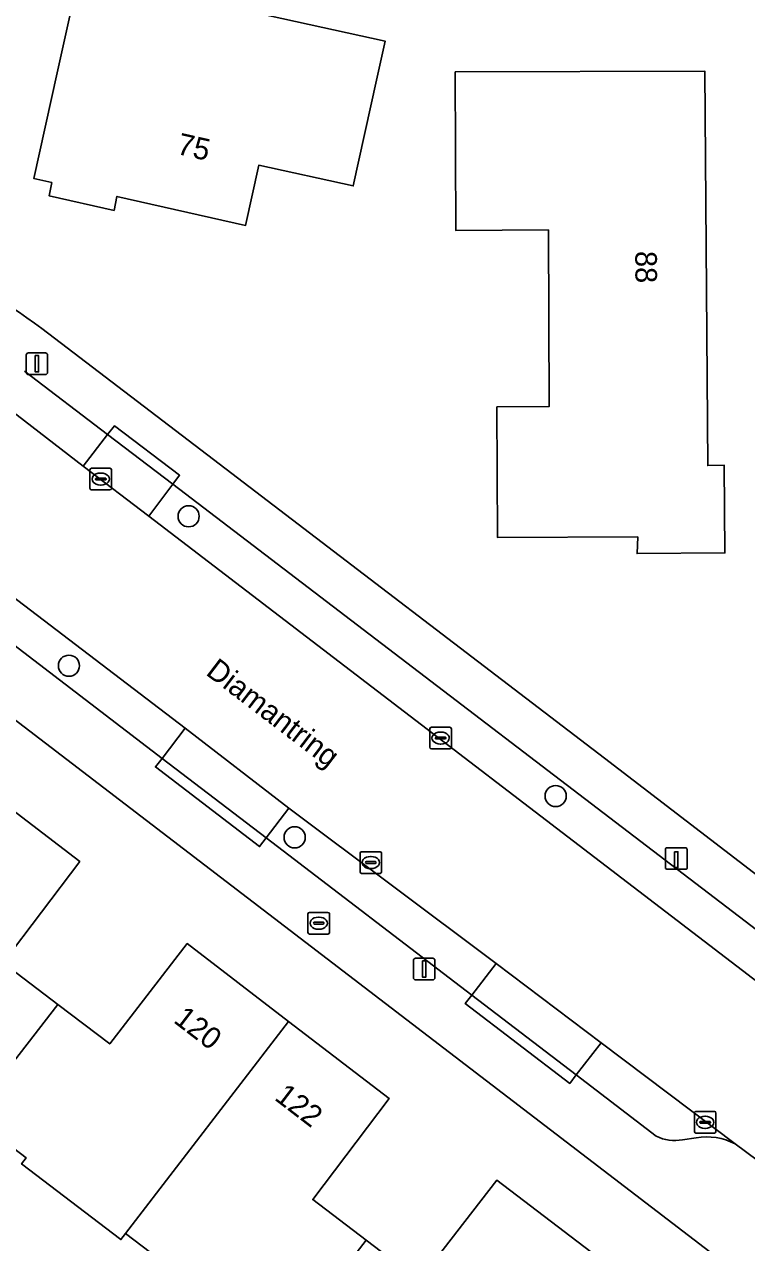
# Model space of a CAD drawing. Extents: x 159626 to 160723, y 388173 to 389416.
# Drawn here: x 160396 to 160429.4, y 388650.9 to 388707.3 of the extents above; entities that cross this region are included whole.
import ezdxf

# ---------------------------------------------------------------- set-up
doc = ezdxf.new("R2010")
doc.units = 0
for name, color, linetype in [('IMGEO_Boom', 7, 'Continuous'), ('IMGEO_Brandkraan', 7, 'Continuous'), ('IMGEO_Erf', 7, 'Continuous'), ('IMGEO_Kolk', 7, 'Continuous'), ('IMGEO_Laadpaal', 7, 'Continuous'), ('IMGEO_Lichtmast', 7, 'Continuous'), ('IMGEO_Openbare_ruimte_label', 7, 'Continuous'), ('IMGEO_Pand', 7, 'Continuous'), ('IMGEO_Pand_nummerreeks', 7, 'Continuous'), ('IMGEO_Parkeervlak_open', 7, 'Continuous'), ('IMGEO_Rijbaan_lokaal_gesloten', 7, 'Continuous'), ('IMGEO_Voetpad_open', 7, 'Continuous')]:
    doc.layers.add(name, color=color, linetype=linetype)

msp = doc.modelspace()

# ---------------------------------------------------------------- linework, layer by layer
at = {"layer": 'IMGEO_Boom'}
for centre in [(160403.592, 388684.53), (160398.054, 388677.615), (160420.577, 388671.585), (160408.499, 388669.676)]:
    msp.add_circle(centre, 0.489, dxfattribs=at)
at = {"layer": 'IMGEO_Brandkraan'}
for p, q in [((160409.114, 388665.277), (160409.114, 388666.129)), ((160409.189, 388666.203), (160410.041, 388666.203)), ((160409.373, 388665.697), (160409.373, 388665.709)), ((160409.416, 388665.746), (160409.814, 388665.746)), ((160409.602, 388665.983), (160409.627, 388665.983)), ((160409.857, 388665.709), (160409.857, 388665.697)), ((160410.115, 388666.129), (160410.115, 388665.277)), ((160410.041, 388665.203), (160409.189, 388665.203)), ((160409.811, 388665.66), (160409.413, 388665.66)), ((160409.625, 388665.423), (160409.6, 388665.423))]:
    msp.add_line(p, q, dxfattribs=at)
for points in [[(160409.114, 388665.277), (160409.114, 388666.129)], [(160409.189, 388666.203), (160410.041, 388666.203)], [(160410.115, 388666.129), (160410.115, 388665.277)], [(160410.041, 388665.203), (160409.189, 388665.203)]]:
    msp.add_lwpolyline(points, dxfattribs=at)
for centre, radius, start, end in [((160409.191, 388666.127), 0.0765, 91.552, 178.448), ((160409.191, 388666.127), 0.0765, 91.552, 178.448), ((160409.413, 388665.706), 0.0403, 85.8775, 175.7526), ((160409.41, 388665.696), 0.0366, 178.938, 274.7102), ((160409.814, 388665.703), 0.043, 264.8664, 352.4533), ((160409.818, 388665.708), 0.0386, 1.7309, 96.639), ((160410.039, 388666.127), 0.0765, 1.552, 88.448), ((160410.039, 388666.127), 0.0765, 1.552, 88.448), ((160409.191, 388665.279), 0.0765, 181.552, 268.448), ((160409.191, 388665.279), 0.0765, 181.552, 268.448), ((160410.039, 388665.279), 0.0765, 271.552, 358.448), ((160410.039, 388665.279), 0.0765, 271.552, 358.448)]:
    msp.add_arc(centre, radius, start, end, dxfattribs=at)
for centre, major_axis, ratio, start_param, end_param in [((160409.601, 388665.703), (-0.387, 0.002), 0.722429, 4.712389, 7.853982), ((160409.626, 388665.703), (-0.39, 0.002), 0.717154, 1.570796, 4.712389)]:
    msp.add_ellipse(centre, major_axis=major_axis, ratio=ratio, start_param=start_param, end_param=end_param, dxfattribs=at)
at = {"layer": 'IMGEO_Erf'}
for points in [[(160396.797, 388693.216), (160404.741, 388687.152), (160422.83, 388673.335), (160434.642, 388664.292), (160436.727, 388662.743), (160437.367, 388668.657), (160436.714, 388675.312), (160433.662, 388689.569), (160432.893, 388689.909), (160432.948, 388692.131), (160432.956, 388692.464), (160432.654, 388698.273), (160432.661, 388698.585), (160432.675, 388699.399), (160432.758, 388704.501), (160432.765, 388704.912), (160434.137, 388717.28)], [(160356.325, 388630.244), (160407.654, 388591.157), (160411.017, 388597.713), (160421.697, 388618.19), (160429.331, 388637.607), (160432.882, 388646.546), (160432.389, 388646.917), (160387.612, 388681.185)], [(160393.938, 388672.097), (160398.559, 388668.552), (160395.016, 388663.862), (160397.535, 388661.946), (160399.94, 388660.116), (160403.526, 388664.758), (160408.217, 388661.161), (160412.874, 388657.59), (160409.34, 388652.912), (160411.806, 388651.036), (160414.264, 388649.166), (160417.85, 388653.808), (160422.533, 388650.244)], [(160405.307, 388647.822), (160400.68, 388651.352), (160400.459, 388651.063), (160395.868, 388654.563), (160396.082, 388654.843), (160393.539, 388656.782)]]:
    msp.add_lwpolyline(points, dxfattribs=at)
for points in [[(160398.973, 388711.628), (160405.467, 388710.203), (160405.023, 388708.201), (160412.68, 388706.52), (160412.282, 388704.703), (160411.212, 388699.818), (160406.841, 388700.769), (160406.231, 388697.988), (160400.279, 388699.334), (160400.144, 388698.685), (160397.14, 388699.358), (160397.26, 388699.971), (160396.43, 388700.16), (160397.513, 388705.042), (160398.16, 388707.96)], [(160420.271, 388689.603), (160420.24, 388697.777), (160415.957, 388697.76), (160415.928, 388705.089), (160427.477, 388705.132), (160427.61, 388686.873), (160428.373, 388686.895), (160428.408, 388682.836), (160424.343, 388682.808), (160424.373, 388683.579), (160417.881, 388683.554), (160417.858, 388689.594)]]:
    msp.add_lwpolyline(points, close=True, dxfattribs=at)
msp.add_arc((160377.167, 388666.821), 32.894, 53.3619, 76.8764, dxfattribs=at)
at = {"layer": 'IMGEO_Kolk'}
for p, q in [((160399.028, 388685.827), (160399.028, 388686.679)), ((160399.103, 388686.753), (160399.955, 388686.753)), ((160399.516, 388686.533), (160399.541, 388686.533)), ((160400.029, 388686.679), (160400.029, 388685.827)), ((160399.287, 388686.247), (160399.287, 388686.259)), ((160399.725, 388686.21), (160399.327, 388686.21)), ((160399.33, 388686.296), (160399.728, 388686.296)), ((160399.539, 388685.973), (160399.514, 388685.973)), ((160399.771, 388686.259), (160399.771, 388686.247)), ((160399.955, 388685.753), (160399.103, 388685.753)), ((160414.752, 388673.843), (160414.752, 388674.695)), ((160414.827, 388674.769), (160415.679, 388674.769)), ((160415.753, 388674.695), (160415.753, 388673.843)), ((160415.011, 388674.263), (160415.011, 388674.275)), ((160415.449, 388674.226), (160415.051, 388674.226)), ((160415.054, 388674.312), (160415.452, 388674.312)), ((160415.24, 388674.549), (160415.265, 388674.549)), ((160415.495, 388674.275), (160415.495, 388674.263)), ((160415.679, 388673.769), (160414.827, 388673.769)), ((160415.263, 388673.989), (160415.238, 388673.989)), ((160411.523, 388668.084), (160411.523, 388668.936)), ((160411.598, 388669.01), (160412.45, 388669.01)), ((160411.782, 388668.504), (160411.782, 388668.516)), ((160411.825, 388668.553), (160412.223, 388668.553)), ((160412.011, 388668.79), (160412.036, 388668.79)), ((160412.266, 388668.516), (160412.266, 388668.504)), ((160412.524, 388668.936), (160412.524, 388668.084)), ((160412.45, 388668.01), (160411.598, 388668.01)), ((160412.22, 388668.467), (160411.822, 388668.467)), ((160412.034, 388668.23), (160412.009, 388668.23)), ((160426.993, 388656.065), (160426.993, 388656.917)), ((160427.068, 388656.991), (160427.92, 388656.991)), ((160427.481, 388656.771), (160427.506, 388656.771)), ((160427.994, 388656.917), (160427.994, 388656.065)), ((160427.252, 388656.485), (160427.252, 388656.497)), ((160427.69, 388656.448), (160427.292, 388656.448)), ((160427.295, 388656.534), (160427.693, 388656.534)), ((160427.504, 388656.211), (160427.479, 388656.211)), ((160427.736, 388656.497), (160427.736, 388656.485)), ((160427.92, 388655.991), (160427.068, 388655.991))]:
    msp.add_line(p, q, dxfattribs=at)
for points in [[(160399.028, 388685.827), (160399.028, 388686.679)], [(160399.103, 388686.753), (160399.955, 388686.753)], [(160400.029, 388686.679), (160400.029, 388685.827)], [(160399.955, 388685.753), (160399.103, 388685.753)], [(160414.752, 388673.843), (160414.752, 388674.695)], [(160414.827, 388674.769), (160415.679, 388674.769)], [(160415.753, 388674.695), (160415.753, 388673.843)], [(160415.679, 388673.769), (160414.827, 388673.769)], [(160411.523, 388668.084), (160411.523, 388668.936)], [(160411.598, 388669.01), (160412.45, 388669.01)], [(160412.524, 388668.936), (160412.524, 388668.084)], [(160412.45, 388668.01), (160411.598, 388668.01)], [(160426.993, 388656.065), (160426.993, 388656.917)], [(160427.068, 388656.991), (160427.92, 388656.991)], [(160427.994, 388656.917), (160427.994, 388656.065)], [(160427.92, 388655.991), (160427.068, 388655.991)]]:
    msp.add_lwpolyline(points, dxfattribs=at)
for centre, radius, start, end in [((160399.105, 388686.677), 0.0765, 91.552, 178.448), ((160399.105, 388686.677), 0.0765, 91.552, 178.448), ((160399.953, 388686.677), 0.0765, 1.552, 88.448), ((160399.953, 388686.677), 0.0765, 1.552, 88.448), ((160399.327, 388686.256), 0.0403, 85.8775, 175.7526), ((160399.324, 388686.246), 0.0366, 178.938, 274.7102), ((160399.728, 388686.253), 0.043, 264.8664, 352.4533), ((160399.732, 388686.258), 0.0386, 1.7309, 96.639), ((160399.105, 388685.829), 0.0765, 181.552, 268.448), ((160399.105, 388685.829), 0.0765, 181.552, 268.448), ((160399.953, 388685.829), 0.0765, 271.552, 358.448), ((160399.953, 388685.829), 0.0765, 271.552, 358.448), ((160414.829, 388674.693), 0.0765, 91.552, 178.448), ((160414.829, 388674.693), 0.0765, 91.552, 178.448), ((160415.677, 388674.693), 0.0765, 1.552, 88.448), ((160415.677, 388674.693), 0.0765, 1.552, 88.448), ((160415.051, 388674.272), 0.0403, 85.8775, 175.7526), ((160415.048, 388674.262), 0.0366, 178.938, 274.7102), ((160415.452, 388674.269), 0.043, 264.8664, 352.4533), ((160415.456, 388674.274), 0.0386, 1.7309, 96.639), ((160414.829, 388673.845), 0.0765, 181.552, 268.448), ((160414.829, 388673.845), 0.0765, 181.552, 268.448), ((160415.677, 388673.845), 0.0765, 271.552, 358.448), ((160415.677, 388673.845), 0.0765, 271.552, 358.448), ((160411.6, 388668.934), 0.0765, 91.552, 178.448), ((160411.6, 388668.934), 0.0765, 91.552, 178.448), ((160411.822, 388668.513), 0.0403, 85.8775, 175.7526), ((160411.819, 388668.503), 0.0366, 178.938, 274.7102), ((160412.223, 388668.51), 0.043, 264.8664, 352.4533), ((160412.227, 388668.515), 0.0386, 1.7309, 96.639), ((160412.448, 388668.934), 0.0765, 1.552, 88.448), ((160412.448, 388668.934), 0.0765, 1.552, 88.448), ((160411.6, 388668.086), 0.0765, 181.552, 268.448), ((160411.6, 388668.086), 0.0765, 181.552, 268.448), ((160412.448, 388668.086), 0.0765, 271.552, 358.448), ((160412.448, 388668.086), 0.0765, 271.552, 358.448), ((160427.07, 388656.915), 0.0765, 91.552, 178.448), ((160427.07, 388656.915), 0.0765, 91.552, 178.448), ((160427.918, 388656.915), 0.0765, 1.552, 88.448), ((160427.918, 388656.915), 0.0765, 1.552, 88.448), ((160427.292, 388656.494), 0.0403, 85.8775, 175.7526), ((160427.289, 388656.484), 0.0366, 178.938, 274.7102), ((160427.693, 388656.491), 0.043, 264.8664, 352.4533), ((160427.697, 388656.496), 0.0386, 1.7309, 96.639), ((160427.07, 388656.067), 0.0765, 181.552, 268.448), ((160427.07, 388656.067), 0.0765, 181.552, 268.448), ((160427.918, 388656.067), 0.0765, 271.552, 358.448), ((160427.918, 388656.067), 0.0765, 271.552, 358.448)]:
    msp.add_arc(centre, radius, start, end, dxfattribs=at)
for centre, major_axis, ratio, start_param, end_param in [((160399.515, 388686.253), (-0.387, 0.002), 0.722429, 4.712389, 7.853982), ((160399.54, 388686.253), (-0.39, 0.002), 0.717154, 1.570796, 4.712389), ((160415.239, 388674.269), (-0.387, 0.002), 0.722429, 4.712389, 7.853982), ((160415.264, 388674.269), (-0.39, 0.002), 0.717154, 1.570796, 4.712389), ((160412.01, 388668.51), (-0.387, 0.002), 0.722429, 4.712389, 7.853982), ((160412.035, 388668.51), (-0.39, 0.002), 0.717154, 1.570796, 4.712389), ((160427.48, 388656.491), (-0.387, 0.002), 0.722429, 4.712389, 7.853982), ((160427.505, 388656.491), (-0.39, 0.002), 0.717154, 1.570796, 4.712389)]:
    msp.add_ellipse(centre, major_axis=major_axis, ratio=ratio, start_param=start_param, end_param=end_param, dxfattribs=at)
at = {"layer": 'IMGEO_Laadpaal'}
for p, q in [((160425.658, 388669.112), (160425.658, 388668.271)), ((160425.658, 388669.112), (160425.658, 388668.271)), ((160426.574, 388669.196), (160425.733, 388669.196)), ((160426.574, 388669.196), (160425.733, 388669.196)), ((160426.658, 388668.28), (160426.658, 388669.121)), ((160426.658, 388668.28), (160426.658, 388669.121)), ((160425.742, 388668.196), (160426.583, 388668.196)), ((160425.742, 388668.196), (160426.583, 388668.196))]:
    msp.add_line(p, q, dxfattribs=at)
msp.add_lwpolyline([(160426.073, 388669.009), (160426.233, 388669.009), (160426.233, 388668.276), (160426.073, 388668.276), (160426.073, 388669.009)], dxfattribs=at)
for centre, start, end in [((160425.736, 388669.118), 92.4484, 184.2845), ((160425.736, 388669.118), 92.4484, 184.2845), ((160426.58, 388669.118), 2.4484, 94.2845), ((160426.58, 388669.118), 2.4484, 94.2845), ((160425.736, 388668.274), 182.4484, 274.2845), ((160425.736, 388668.274), 182.4484, 274.2845), ((160426.58, 388668.274), 272.4484, 4.2845), ((160426.58, 388668.274), 272.4484, 4.2845)]:
    msp.add_arc(centre, 0.0779, start, end, dxfattribs=at)
at = {"layer": 'IMGEO_Lichtmast'}
for p, q in [((160396.079, 388691.188), (160396.079, 388691.988)), ((160396.079, 388691.988), (160396.079, 388691.188)), ((160396.179, 388692.088), (160396.969, 388692.088)), ((160396.969, 388692.088), (160396.179, 388692.088)), ((160397.069, 388691.988), (160397.069, 388691.188)), ((160397.069, 388691.188), (160397.069, 388691.988)), ((160396.969, 388691.088), (160396.179, 388691.088)), ((160396.179, 388691.088), (160396.969, 388691.088)), ((160413.996, 388663.18), (160413.996, 388663.98)), ((160413.996, 388663.98), (160413.996, 388663.18)), ((160414.096, 388664.08), (160414.886, 388664.08)), ((160414.886, 388664.08), (160414.096, 388664.08)), ((160414.986, 388663.98), (160414.986, 388663.18)), ((160414.986, 388663.18), (160414.986, 388663.98)), ((160414.886, 388663.08), (160414.096, 388663.08)), ((160414.096, 388663.08), (160414.886, 388663.08))]:
    msp.add_line(p, q, dxfattribs=at)
for points in [[(160396.499, 388691.963), (160396.649, 388691.963), (160396.649, 388691.213), (160396.499, 388691.213), (160396.499, 388691.963)], [(160414.416, 388663.955), (160414.566, 388663.955), (160414.566, 388663.205), (160414.416, 388663.205), (160414.416, 388663.955)]]:
    msp.add_lwpolyline(points, dxfattribs=at)
for centre, start, end in [((160396.179, 388691.988), 90, 180), ((160396.179, 388691.988), 90, 180), ((160396.969, 388691.988), 0, 90), ((160396.969, 388691.988), 360, 90), ((160396.179, 388691.188), 180, 270), ((160396.179, 388691.188), 180, 270), ((160396.969, 388691.188), 270, 0), ((160396.969, 388691.188), 270, 0), ((160414.096, 388663.98), 90, 180), ((160414.096, 388663.98), 90, 180), ((160414.886, 388663.98), 0, 90), ((160414.886, 388663.98), 360, 90), ((160414.096, 388663.18), 180, 270), ((160414.096, 388663.18), 180, 270), ((160414.886, 388663.18), 270, 0), ((160414.886, 388663.18), 270, 0)]:
    msp.add_arc(centre, 0.1, start, end, dxfattribs=at)
at = {"layer": 'IMGEO_Pand'}
for points in [[(160397.513, 388705.042), (160396.43, 388700.16), (160397.26, 388699.971), (160397.14, 388699.358), (160400.144, 388698.685), (160400.279, 388699.334), (160406.231, 388697.988), (160406.841, 388700.769), (160411.212, 388699.818), (160412.282, 388704.703), (160412.68, 388706.52), (160405.023, 388708.201), (160405.467, 388710.203), (160398.973, 388711.628), (160398.16, 388707.96)], [(160424.343, 388682.808), (160428.408, 388682.836), (160428.373, 388686.895), (160427.61, 388686.873), (160427.477, 388705.132), (160415.928, 388705.089), (160415.957, 388697.76), (160420.24, 388697.777), (160420.271, 388689.603), (160417.858, 388689.594), (160417.881, 388683.554), (160424.373, 388683.579)], [(160393.938, 388672.097), (160388.129, 388664.614), (160386.138, 388661.925), (160390.747, 388658.412), (160390.987, 388658.727), (160393.539, 388656.782), (160397.535, 388661.946), (160395.016, 388663.862), (160398.559, 388668.552)], [(160400.68, 388651.352), (160408.217, 388661.161), (160403.526, 388664.758), (160399.94, 388660.116), (160397.535, 388661.946), (160393.539, 388656.782), (160396.082, 388654.843), (160395.868, 388654.563), (160400.459, 388651.063)], [(160407.85, 388645.882), (160411.806, 388651.036), (160409.34, 388652.912), (160412.874, 388657.59), (160408.217, 388661.161), (160400.68, 388651.352), (160405.307, 388647.822)], [(160416.757, 388642.798), (160422.533, 388650.244), (160417.85, 388653.808), (160414.264, 388649.166), (160411.806, 388651.036), (160407.85, 388645.882), (160410.401, 388643.937), (160412.188, 388646.282)]]:
    msp.add_lwpolyline(points, close=True, dxfattribs=at)
at = {"layer": 'IMGEO_Parkeervlak_open'}
for points in [[(160394.282, 388690.251), (160398.721, 388686.853), (160399.839, 388688.314), (160395.993, 388691.25)], [(160402.858, 388686.01), (160401.747, 388684.537), (160433.224, 388660.44), (160434.926, 388659.154)], [(160433.317, 388662.76), (160402.858, 388686.01)], [(160422.687, 388660.174), (160421.53, 388658.686), (160425.234, 388655.856)], [(160428.883, 388655.496), (160422.687, 388660.174)], [(160426.441, 388655.686), (160427.079, 388655.777)]]:
    msp.add_lwpolyline(points, dxfattribs=at)
for points in [[(160399.839, 388688.314), (160398.721, 388686.853), (160401.747, 388684.537), (160402.858, 388686.01)], [(160394.179, 388681.78), (160393.118, 388680.397), (160402.364, 388673.329), (160403.428, 388674.723)], [(160403.428, 388674.723), (160402.364, 388673.329), (160407.174, 388669.654), (160408.231, 388671.029)], [(160408.231, 388671.029), (160407.174, 388669.654), (160416.698, 388662.378), (160417.817, 388663.831)], [(160417.817, 388663.831), (160416.698, 388662.378), (160421.53, 388658.686), (160422.687, 388660.174)]]:
    msp.add_lwpolyline(points, close=True, dxfattribs=at)
for centre, radius, start, end in [((160426.064, 388657.378), 1.734, 241.4044, 282.5614), ((160427.552, 388652.881), 2.934, 63.0194, 99.2735)]:
    msp.add_arc(centre, radius, start, end, dxfattribs=at)
at = {"layer": 'IMGEO_Rijbaan_lokaal_gesloten'}
msp.add_lwpolyline([(160389.578, 388685.236), (160391.13, 388684.078), (160394.179, 388681.78), (160403.428, 388674.723), (160408.231, 388671.029), (160417.817, 388663.831), (160422.687, 388660.174), (160428.883, 388655.496), (160430.911, 388653.976), (160434.926, 388659.154), (160433.224, 388660.44), (160401.747, 388684.537), (160398.721, 388686.853), (160394.282, 388690.251)], dxfattribs=at)
at = {"layer": 'IMGEO_Voetpad_open'}
for points in [[(160440.349, 388660.054), (160437.72, 388662.006), (160436.727, 388662.743), (160434.642, 388664.292), (160422.83, 388673.335), (160404.741, 388687.152), (160396.797, 388693.216)], [(160395.993, 388691.25), (160399.839, 388688.314), (160400.165, 388688.723), (160403.177, 388686.433), (160402.858, 388686.01), (160433.317, 388662.76)], [(160425.234, 388655.856), (160421.53, 388658.686), (160421.226, 388658.289), (160416.394, 388661.981), (160416.698, 388662.378), (160407.174, 388669.654), (160406.874, 388669.25), (160402.06, 388672.932), (160402.364, 388673.329), (160393.118, 388680.397), (160392.813, 388680), (160389.797, 388682.317)], [(160387.612, 388681.185), (160432.389, 388646.917), (160432.882, 388646.546), (160434.385, 388645.415), (160436.965, 388643.472), (160440.306, 388640.958), (160442.866, 388638.996), (160445.015, 388637.348), (160447.964, 388641.112), (160447.348, 388641.481), (160445.327, 388643.009), (160430.911, 388653.976), (160428.883, 388655.496)], [(160427.079, 388655.777), (160426.441, 388655.686)]]:
    msp.add_lwpolyline(points, dxfattribs=at)
for points in [[(160399.839, 388688.314), (160402.858, 388686.01), (160403.177, 388686.433), (160400.165, 388688.723)], [(160402.364, 388673.329), (160402.06, 388672.932), (160406.874, 388669.25), (160407.174, 388669.654)], [(160416.698, 388662.378), (160416.394, 388661.981), (160421.226, 388658.289), (160421.53, 388658.686)]]:
    msp.add_lwpolyline(points, close=True, dxfattribs=at)
for centre, radius, start, end in [((160377.167, 388666.821), 32.894, 53.3619, 76.8764), ((160426.064, 388657.378), 1.734, 241.4044, 282.5614), ((160427.552, 388652.881), 2.934, 63.0194, 99.2735)]:
    msp.add_arc(centre, radius, start, end, dxfattribs=at)

# ---------------------------------------------------------------- texts
at = {"layer": 'IMGEO_Openbare_ruimte_label'}
msp.add_text('Diamantring', height=1, rotation=322.6375, dxfattribs=at).set_placement((160404.343, 388677.231))
at = {"layer": 'IMGEO_Pand_nummerreeks'}
for s, rotation, p in [('75', 347.2573, (160403.005, 388701.302)), ('88', 270.4173, (160424.258, 388696.801)), ('120', 322.5192, (160402.848, 388661.145)), ('122', 322.5192, (160407.518, 388657.564))]:
    msp.add_text(s, height=1, rotation=rotation, dxfattribs=at).set_placement(p)

doc.saveas('drawing.dxf')
